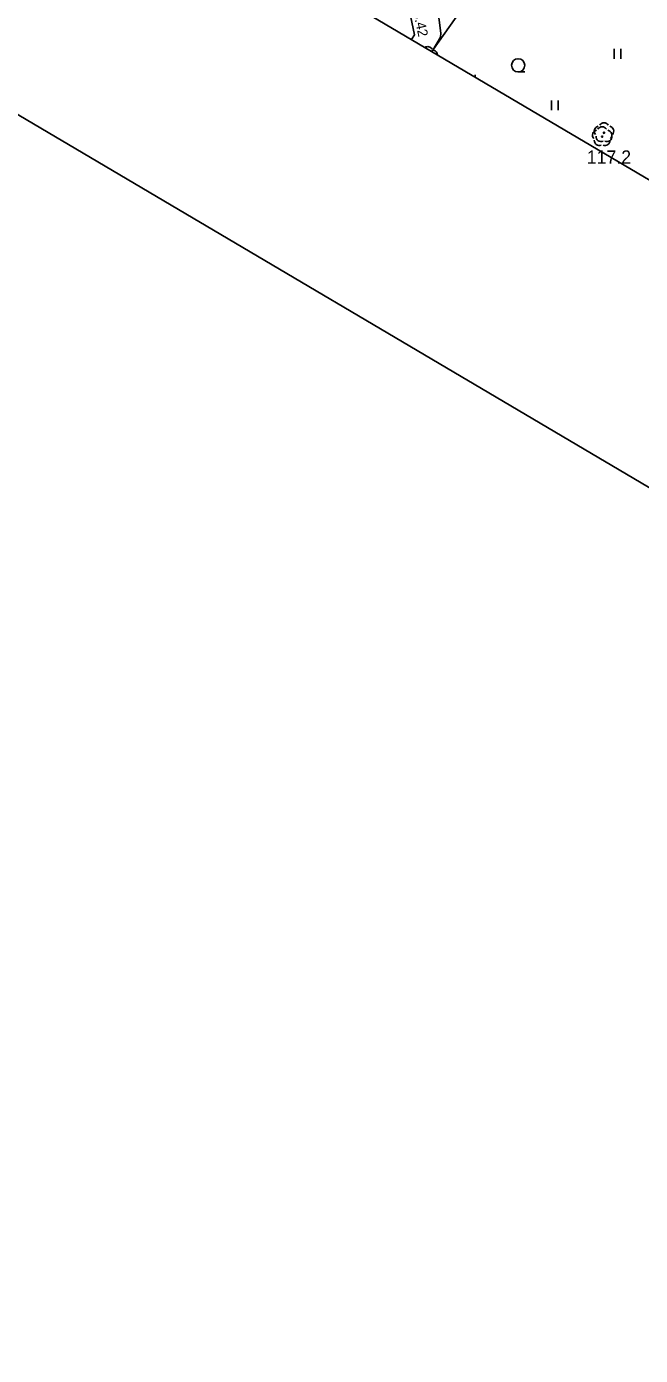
# Model space of a CAD drawing. Extents: x 6434771 to 6436222, y 5663454 to 5664782.
# Drawn here: x 6435380.5 to 6435426.9, y 5663605.1 to 5663705.5 of the extents above; entities that cross this region are included whole.
import ezdxf

# ---------------------------------------------------------------- set-up
doc = ezdxf.new("R2010")
doc.units = 0
for name, color, linetype in [('Warstwa 11', 7, 'Continuous'), ('Warstwa 12', 7, 'Continuous'), ('Warstwa 13', 7, 'Continuous'), ('Warstwa 2', 7, 'Continuous'), ('Warstwa 25', 7, 'Continuous'), ('Warstwa 5', 7, 'Continuous'), ('Warstwa 6', 7, 'Continuous'), ('Warstwa 63', 7, 'Continuous'), ('Warstwa 9', 7, 'Continuous')]:
    doc.layers.add(name, color=color, linetype=linetype)

msp = doc.modelspace()

# ---------------------------------------------------------------- linework, layer by layer
at = {"layer": 'Warstwa 11'}
for centre in [(6435423.97, 5663697.22), (6435424.11, 5663697.52)]:
    msp.add_circle(centre, 0.05, dxfattribs=at)
for centre, start, end in [((6435410.78, 5663703.65), 30.1471, 124.2919), ((6435411.14, 5663703.39), 1.9373, 77.8529), ((6435423.75, 5663697.64), 102.1471, 221.8529), ((6435423.97, 5663697.59), 30.1471, 149.8529), ((6435424.11, 5663697.9), 30.1471, 149.8529), ((6435424.47, 5663697.64), 318.1471, 77.8529), ((6435423.61, 5663697.34), 102.1471, 221.8529), ((6435423.75, 5663696.92), 174.1471, 293.8529), ((6435423.89, 5663697.22), 174.1471, 293.8529), ((6435424.19, 5663696.92), 246.1471, 5.8529), ((6435424.33, 5663697.22), 246.1471, 5.8529), ((6435424.33, 5663697.34), 318.1471, 77.8529)]:
    msp.add_arc(centre, 0.375, start, end, dxfattribs=at)
at = {"layer": 'Warstwa 12'}
msp.add_lwpolyline([(6435411.09, 5663703.65), (6435413.8, 5663707.47), (6435420.14, 5663716.72), (6435426.95, 5663726.38), (6435432.24, 5663734.03), (6435436.93, 5663740.87), (6435440.32, 5663745.67), (6435440.86, 5663746.41), (6435443.44, 5663749.37)], dxfattribs=at)
at = {"layer": 'Warstwa 2'}
msp.add_lwpolyline([(6435382.68, 5663720.41), (6435383.13, 5663721.05), (6435385.92, 5663721.53), (6435409.18, 5663707.82), (6435409.77, 5663704.91), (6435409.55, 5663704.56)], dxfattribs=at)
at = {"layer": 'Warstwa 5'}
for p, q in [((6435411.35, 5663708.43), (6435411.77, 5663705.05)), ((6435409.18, 5663707.82), (6435409.77, 5663704.91)), ((6435411.74, 5663704.75), (6435411.77, 5663705.05)), ((6435409.55, 5663704.56), (6435409.77, 5663704.91)), ((6435411.1, 5663703.64), (6435411.74, 5663704.75)), ((6435424.88, 5663703.11), (6435424.88, 5663703.86)), ((6435425.38, 5663703.11), (6435425.38, 5663703.86)), ((6435414.37, 5663701.71), (6435414.37, 5663701.88)), ((6435420.14, 5663699.21), (6435420.14, 5663699.96)), ((6435420.64, 5663699.21), (6435420.64, 5663699.96))]:
    msp.add_line(p, q, dxfattribs=at)
at = {"layer": 'Warstwa 6'}
msp.add_line((6435418.12, 5663702.11), (6435417.62, 5663702.11), dxfattribs=at)
msp.add_circle((6435417.62, 5663702.61), 0.5, dxfattribs=at)
at = {"layer": 'Warstwa 63'}
for points in [[(6434770.58, 5664058.35), (6435197.82, 5664782.41), (6436221.84, 5664178.17), (6435794.6, 5663454.11)], [(6435677.2, 5663546.63), (6436084.09, 5664236.21), (6435222.12, 5664744.82), (6434815.23, 5664055.24)]]:
    msp.add_lwpolyline(points, close=True, dxfattribs=at)
at = {"layer": 'Warstwa 9'}
for p, q in [((6435411.35, 5663708.43), (6435411.77, 5663705.05)), ((6435409.18, 5663707.82), (6435409.77, 5663704.91)), ((6435411.74, 5663704.75), (6435411.77, 5663705.05)), ((6435409.55, 5663704.56), (6435409.77, 5663704.91)), ((6435411.1, 5663703.64), (6435411.74, 5663704.75))]:
    msp.add_line(p, q, dxfattribs=at)

# ---------------------------------------------------------------- texts
at = {"layer": 'Warstwa 13'}
msp.add_text('117.2', height=1, dxfattribs=at).set_placement((6435422.81, 5663695.18))
at = {"layer": 'Warstwa 25'}
msp.add_text('116.42', height=0.75, rotation=282.027, dxfattribs=at).set_placement((6435409.45, 5663707.71))

doc.saveas('drawing.dxf')
